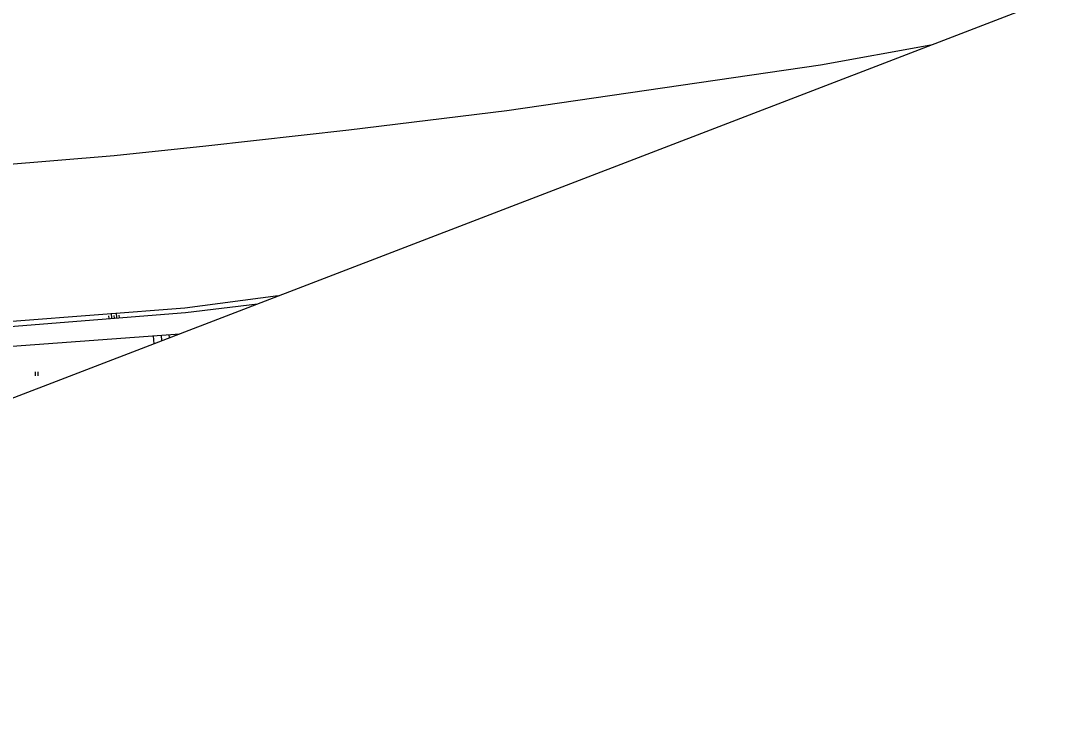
# Model space of a CAD drawing. Extents: x -540150 to -533593, y -1185082 to -1180066.
# Drawn here: x -534208.7 to -534008.9, y -1182698.8 to -1182565.1 of the extents above; entities that cross this region are included whole.
import ezdxf

# ---------------------------------------------------------------- set-up
doc = ezdxf.new("R2010")
doc.units = 0
for name, color, linetype in [('KN_HRAN_K_Ú', 7, 'Continuous'), ('rámeček', 7, 'Continuous'), ('Vrstva 14', 7, 'Continuous'), ('Vrstva 15', 7, 'Continuous'), ('Vrstva 36', 7, 'Continuous')]:
    doc.layers.add(name, color=color, linetype=linetype)

msp = doc.modelspace()

# ---------------------------------------------------------------- linework, layer by layer
at = {"layer": 'KN_HRAN_K_Ú'}
for p, q in [((-534053.96, -1182573.64), (-534032.57, -1182569.8)), ((-534114.63, -1182582.51), (-534053.96, -1182573.64)), ((-534145.21, -1182586.24), (-534114.63, -1182582.51)), ((-534172.88, -1182589.35), (-534145.21, -1182586.24)), ((-534190.56, -1182591.21), (-534172.88, -1182589.35)), ((-534254.69, -1182596.41), (-534190.56, -1182591.21))]:
    msp.add_line(p, q, dxfattribs=at)
at = {"layer": 'rámeček'}
msp.add_line((-534367.87, -1182698.76), (-533593.19, -1182400.81), dxfattribs=at)
at = {"layer": 'Vrstva 14'}
for p, q in [((-534158.85, -1182618.37), (-534176.94, -1182620.75)), ((-534176.77, -1182621.58), (-534162.87, -1182619.91)), ((-534210.69, -1182624.26), (-534176.77, -1182621.58)), ((-534176.94, -1182620.75), (-534210.31, -1182623.31)), ((-534210.32, -1182628.08), (-534177.9, -1182625.7))]:
    msp.add_line(p, q, dxfattribs=at)
at = {"layer": 'Vrstva 15'}
for p, q in [((-534191.55, -1182622.74), (-534191.59, -1182622.24)), ((-534191.05, -1182622.7), (-534191.13, -1182621.71)), ((-534190.55, -1182622.66), (-534190.59, -1182622.17)), ((-534190.05, -1182622.63), (-534190.13, -1182621.63)), ((-534189.55, -1182622.59), (-534189.59, -1182622.09)), ((-534183.01, -1182626.07), (-534182.88, -1182627.61)), ((-534181.51, -1182625.96), (-534181.42, -1182627.05)), ((-534180.02, -1182625.85), (-534179.97, -1182626.49))]:
    msp.add_line(p, q, dxfattribs=at)
at = {"layer": 'Vrstva 36'}
for p, q in [((-534205.8, -1182633.83), (-534205.8, -1182633.08)), ((-534205.3, -1182633.83), (-534205.3, -1182633.08))]:
    msp.add_line(p, q, dxfattribs=at)

doc.saveas('drawing.dxf')
